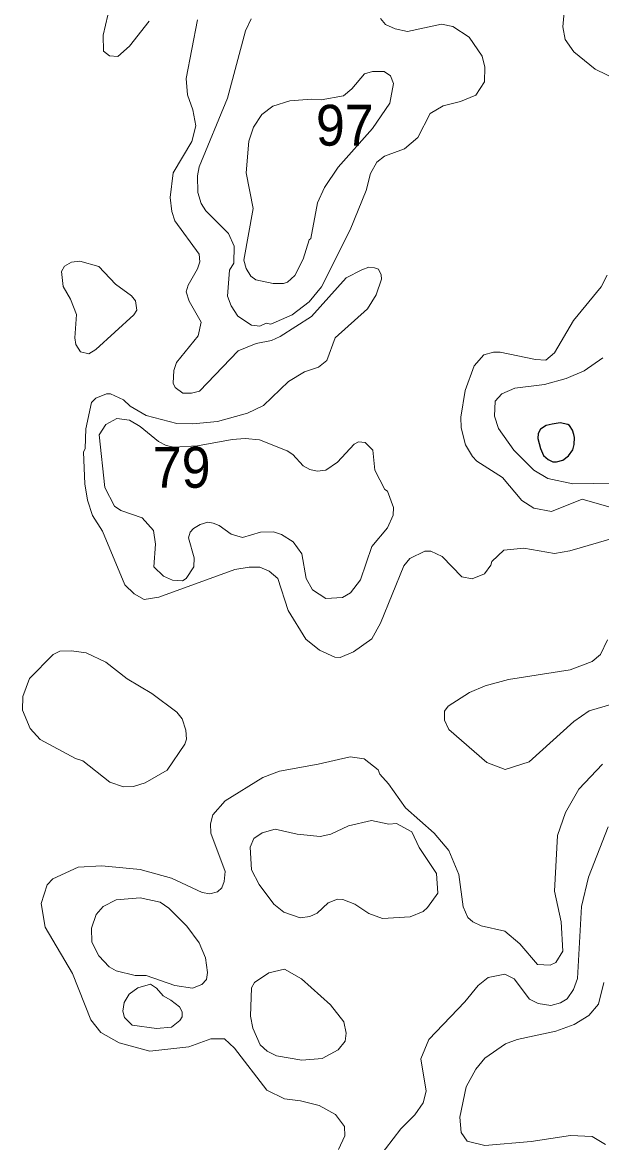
# Model space of a CAD drawing. Extents: x 673.6 to 698.9, y 7012 to 7040.1.
# Drawn here: x 690.121 to 691.254, y 7030.457 to 7032.651 of the extents above; entities that cross this region are included whole.
import ezdxf

# ---------------------------------------------------------------- set-up
doc = ezdxf.new("R2010")
doc.units = 0
doc.header["$LTSCALE"] = 0.032
doc.layers.add('1', color=7, linetype='Continuous', lineweight=25)
doc.layers.add('2', color=7, linetype='Continuous', lineweight=13)
doc.layers.add('21', color=7, linetype='Continuous')

msp = doc.modelspace()

# ---------------------------------------------------------------- linework, layer by layer
at = {"layer": '1'}
msp.add_lwpolyline([(691.158, 7031.8641), (691.1461, 7031.8609), (691.1346, 7031.854), (691.1303, 7031.8457), (691.1296, 7031.836), (691.1346, 7031.8159), (691.1407, 7031.8026), (691.1497, 7031.7943), (691.1591, 7031.7903), (691.1663, 7031.7903), (691.1788, 7031.7932), (691.19, 7031.8015), (691.1979, 7031.8134), (691.2011, 7031.8242), (691.2015, 7031.8375), (691.2004, 7031.8436), (691.1976, 7031.8522), (691.1918, 7031.8609), (691.1882, 7031.863), (691.1734, 7031.8666)], close=True, dxfattribs=at)
at = {"layer": '2'}
for points in [[(690.3694, 7032.6533), (690.3307, 7032.604), (690.3076, 7032.5841), (690.2918, 7032.5851), (690.2797, 7032.5941), (690.2789, 7032.6257), (690.293, 7032.6843)], [(691.1819, 7032.6782), (691.1785, 7032.6419), (691.1832, 7032.6169), (691.2001, 7032.5929), (691.2417, 7032.5591), (691.2873, 7032.5371)], [(690.8177, 7032.1672), (690.8104, 7032.1703), (690.7988, 7032.1714), (690.7853, 7032.1662), (690.7549, 7032.1504), (690.6869, 7032.0746), (690.6255, 7032.0355), (690.6086, 7032.0279), (690.5783, 7032.0219), (690.5433, 7032.0071), (690.4675, 7031.9284), (690.4521, 7031.9243), (690.4353, 7031.9248), (690.4199, 7031.9359), (690.4162, 7031.9438), (690.4177, 7031.9686), (690.4229, 7031.9849), (690.465, 7032.0366), (690.4709, 7032.0638), (690.4474, 7032.1046), (690.4414, 7032.1228), (690.4454, 7032.1359), (690.4639, 7032.1682), (690.4684, 7032.1819), (690.4669, 7032.1967), (690.4197, 7032.2621), (690.4138, 7032.28), (690.4102, 7032.3074), (690.4164, 7032.356), (690.4529, 7032.4174), (690.4602, 7032.4478), (690.4545, 7032.4794), (690.4441, 7032.5085), (690.4415, 7032.5409), (690.4636, 7032.6557)], [(690.5688, 7032.6577), (690.5574, 7032.6339), (690.5225, 7032.502), (690.4671, 7032.368), (690.4637, 7032.3501), (690.4644, 7032.3174), (690.4712, 7032.2963), (690.4801, 7032.2815), (690.5243, 7032.2373), (690.5357, 7032.2126), (690.5349, 7032.1789), (690.5261, 7032.1654), (690.5227, 7032.1144), (690.5294, 7032.0953), (690.5428, 7032.0752), (690.5696, 7032.058), (690.5858, 7032.0558), (690.5982, 7032.0613), (690.6075, 7032.0599), (690.6488, 7032.0777), (690.6825, 7032.1037), (690.7067, 7032.1326), (690.7627, 7032.2447), (690.7938, 7032.3216), (690.802, 7032.3545), (690.8149, 7032.3772), (690.8294, 7032.3885), (690.8689, 7032.403), (690.8946, 7032.4253), (690.9189, 7032.4723), (690.9442, 7032.4874), (690.9781, 7032.4956), (691.0082, 7032.508), (691.0256, 7032.5341), (691.0258, 7032.5632), (691.021, 7032.5842), (690.9954, 7032.6215)], [(690.8317, 7032.6467), (690.8221, 7032.6583)], [(690.9954, 7032.6215), (690.9632, 7032.6424), (690.941, 7032.6472), (690.8749, 7032.6326), (690.8503, 7032.6379), (690.8317, 7032.6467)], [(690.7333, 7032.0327), (690.7961, 7032.09), (690.8132, 7032.1173), (690.8235, 7032.1477), (690.8234, 7032.1563), (690.8177, 7032.1672)], [(691.2655, 7032.1556), (691.2539, 7032.1327), (691.1995, 7032.0666), (691.1623, 7032.0035), (691.1453, 7031.9893), (691.1254, 7031.9903), (691.0561, 7032.0046), (691.0431, 7032.0047), (691.0239, 7031.9996), (691.005, 7031.9781), (690.9873, 7031.9297), (690.9789, 7031.8772), (690.9795, 7031.8565), (690.9882, 7031.8233), (691.0016, 7031.8003), (691.0105, 7031.7916), (691.0605, 7031.7596), (691.0986, 7031.7141), (691.1217, 7031.699), (691.1563, 7031.6926), (691.2163, 7031.7171), (691.2733, 7031.7009)], [(691.2841, 7031.6424), (691.1925, 7031.6154), (691.1625, 7031.6104), (691.1021, 7031.6209), (691.0634, 7031.6169), (691.0397, 7031.5951), (691.0378, 7031.5879), (691.0253, 7031.5706), (691.0011, 7031.5611), (690.9811, 7031.5645), (690.9427, 7031.6044), (690.9201, 7031.6152), (690.9083, 7031.6149), (690.8795, 7031.6005), (690.8675, 7031.5863), (690.8221, 7031.4743), (690.8051, 7031.4433), (690.7692, 7031.4179), (690.7432, 7031.4067), (690.7327, 7031.4072), (690.7027, 7031.4214), (690.676, 7031.4424), (690.6409, 7031.4991), (690.6211, 7031.5614), (690.6038, 7031.5759), (690.5856, 7031.5838), (690.565, 7031.584), (690.5369, 7031.5789), (690.388, 7031.5247), (690.3593, 7031.5201), (690.34, 7031.5314), (690.3213, 7031.549), (690.2782, 7031.654), (690.2585, 7031.6851), (690.2485, 7031.7147), (690.2433, 7031.7467), (690.241, 7031.8088), (690.2442, 7031.8161), (690.245, 7031.8549), (690.2562, 7031.906), (690.2647, 7031.9149), (690.2857, 7031.9232), (690.2934, 7031.9231), (690.3192, 7031.9115), (690.3319, 7031.899), (690.363, 7031.8808), (690.4233, 7031.8651), (690.4545, 7031.8643), (690.5028, 7031.8693), (690.5615, 7031.8852), (690.5926, 7031.9001), (690.6419, 7031.9473), (690.6731, 7031.9661), (690.7003, 7031.9752), (690.7171, 7031.9887), (690.7333, 7032.0327)], [(691.3211, 7031.7492), (691.1979, 7031.7468), (691.149, 7031.7571), (691.1216, 7031.7739), (691.083, 7031.8127), (691.053, 7031.8552), (691.0446, 7031.8795), (691.0463, 7031.9086), (691.0592, 7031.9231), (691.0848, 7031.9341), (691.1426, 7031.9418), (691.1854, 7031.9531), (691.2202, 7031.9681), (691.2571, 7031.9938)], [(691.3081, 7031.3251), (691.2304, 7031.3025), (691.1999, 7031.2816), (691.1129, 7031.2028), (691.0659, 7031.1873), (691.0298, 7031.2011), (690.9553, 7031.2658), (690.9469, 7031.2844), (690.9469, 7031.3018), (690.9543, 7031.3113), (690.996, 7031.3383), (691.0265, 7031.3511), (691.0721, 7031.3639), (691.193, 7031.3825), (691.2357, 7031.3989), (691.2522, 7031.4128), (691.2657, 7031.4414)], [(690.7396, 7030.4435), (690.7519, 7030.4699), (690.7511, 7030.4886), (690.7337, 7030.5117), (690.7019, 7030.5297), (690.6654, 7030.5388), (690.6341, 7030.5427), (690.5995, 7030.5592), (690.5362, 7030.642), (690.5166, 7030.6598), (690.4901, 7030.6603), (690.4465, 7030.6442), (690.3703, 7030.6358), (690.3105, 7030.6524), (690.2744, 7030.6721), (690.2548, 7030.6969), (690.2189, 7030.7882), (690.1656, 7030.8786), (690.158, 7030.925), (690.1694, 7030.9616), (690.181, 7030.9734), (690.2303, 7030.9964), (690.2766, 7030.9989), (690.3515, 7030.9916), (690.413, 7030.9749), (690.4732, 7030.9465), (690.4879, 7030.9439), (690.503, 7030.948), (690.5112, 7030.9554), (690.516, 7030.9678), (690.5178, 7030.9874), (690.4897, 7031.0626), (690.4891, 7031.0811), (690.494, 7031.0989), (690.5178, 7031.1263), (690.5913, 7031.172), (690.624, 7031.1844), (690.7, 7031.1978), (690.7624, 7031.2126), (690.7901, 7031.2082), (690.817, 7031.1871), (690.8204, 7031.1781), (690.8377, 7031.1591), (690.871, 7031.1126), (690.9268, 7031.0625), (690.9556, 7031.0288), (690.9753, 7030.9816), (690.9837, 7030.9188), (690.9925, 7030.8974), (691.0025, 7030.889), (691.0188, 7030.8816)], [(691.1651, 7030.8096), (691.1785, 7030.8317), (691.1752, 7030.8892), (691.1622, 7030.9493), (691.1684, 7031.0583), (691.1839, 7031.1034), (691.2098, 7031.1488), (691.2563, 7031.1976)], [(691.2675, 7031.0749), (691.2289, 7030.9766), (691.2154, 7030.9189), (691.2071, 7030.778), (691.1995, 7030.7564), (691.1872, 7030.7381), (691.1741, 7030.7303), (691.1551, 7030.7255), (691.1301, 7030.7293), (691.1133, 7030.7378), (691.0836, 7030.7777), (691.0648, 7030.7869), (691.0323, 7030.7803), (691.0128, 7030.7642), (690.9868, 7030.7325), (690.9166, 7030.659), (690.9009, 7030.6209), (690.9114, 7030.5572), (690.9054, 7030.5347), (690.8891, 7030.5113), (690.8616, 7030.484), (690.8019, 7030.4052)], [(691.0188, 7030.8816), (691.065, 7030.8707), (691.0947, 7030.846), (691.1289, 7030.8056), (691.1535, 7030.8042), (691.1651, 7030.8096)], [(691.2623, 7030.4532), (691.236, 7030.4688), (691.1937, 7030.4706), (691.1169, 7030.4591), (691.0257, 7030.4509), (690.9913, 7030.4594), (690.9799, 7030.4764), (690.9773, 7030.5067), (690.9893, 7030.566), (691.0084, 7030.6006), (691.0259, 7030.622), (691.0665, 7030.6503), (691.0892, 7030.6589), (691.1651, 7030.675), (691.2011, 7030.688), (691.2297, 7030.7058), (691.2487, 7030.7281), (691.259, 7030.7706)]]:
    msp.add_lwpolyline(points, dxfattribs=at)
for points in [[(690.6706, 7032.187), (690.6823, 7032.2247), (690.6855, 7032.2274), (690.6985, 7032.297), (690.712, 7032.3272), (690.7387, 7032.3669), (690.8061, 7032.4431), (690.84, 7032.4925), (690.8472, 7032.5311), (690.8411, 7032.5457), (690.829, 7032.5545), (690.8061, 7032.5546), (690.7904, 7032.5498), (690.7658, 7032.5206), (690.7496, 7032.5068), (690.7059, 7032.4988), (690.6868, 7032.5003), (690.6444, 7032.4969), (690.611, 7032.4868), (690.5899, 7032.4704), (690.5731, 7032.4456), (690.564, 7032.418), (690.5591, 7032.3558), (690.5727, 7032.2862), (690.5541, 7032.185), (690.5587, 7032.1687), (690.5679, 7032.1534), (690.5777, 7032.1464), (690.6116, 7032.1396), (690.632, 7032.1392), (690.6401, 7032.1421), (690.6541, 7032.155)], [(690.3389, 7032.0782), (690.3451, 7032.0871), (690.3422, 7032.1052), (690.3343, 7032.115), (690.3031, 7032.1381), (690.2705, 7032.1723), (690.2335, 7032.183), (690.2171, 7032.1814), (690.2034, 7032.1731), (690.1974, 7032.163), (690.2006, 7032.1333), (690.2154, 7032.1083), (690.2269, 7032.0787), (690.2237, 7032.0331), (690.2254, 7032.0199), (690.2346, 7032.0055), (690.2513, 7032.0015), (690.265, 7032.0099)], [(690.4559, 7031.6597), (690.4687, 7031.667), (690.484, 7031.6719), (690.4942, 7031.6697), (690.5059, 7031.6653), (690.5295, 7031.6485), (690.552, 7031.6416), (690.5869, 7031.6522), (690.6122, 7031.653), (690.6282, 7031.648), (690.651, 7031.6333), (690.6681, 7031.6098), (690.6764, 7031.5614), (690.6891, 7031.5394), (690.7148, 7031.5225), (690.7478, 7031.5241), (690.7629, 7031.5334), (690.783, 7031.559), (690.8046, 7031.6239), (690.8358, 7031.6605), (690.8464, 7031.6856), (690.8473, 7031.7009), (690.8355, 7031.7325), (690.8306, 7031.7359), (690.811, 7031.7737), (690.8069, 7031.8132), (690.7916, 7031.8281), (690.7787, 7031.8289), (690.7702, 7031.8248), (690.7379, 7031.7897), (690.7146, 7031.7738), (690.6976, 7031.7715), (690.6833, 7031.7747), (690.6708, 7031.782), (690.6501, 7031.8041), (690.6389, 7031.8115), (690.5852, 7031.833), (690.5572, 7031.8355), (690.5319, 7031.8338), (690.4639, 7031.8216), (690.4177, 7031.8185), (690.4025, 7031.8217), (690.3873, 7031.8299), (690.3513, 7031.8591), (690.3306, 7031.8715), (690.3061, 7031.8749), (690.2846, 7031.8634), (690.2715, 7031.843), (690.2826, 7031.7396), (690.3012, 7031.703), (690.3135, 7031.6948), (690.3557, 7031.6802), (690.3779, 7031.6557), (690.3815, 7031.6288), (690.3782, 7031.5841), (690.3974, 7031.5663), (690.415, 7031.5583), (690.4345, 7031.5569), (690.4413, 7031.5617), (690.4563, 7031.5847), (690.457, 7031.6021), (690.4463, 7031.6414), (690.4496, 7031.6521)], [(690.2392, 7031.2047), (690.2252, 7031.2087), (690.1562, 7031.2462), (690.1361, 7031.268), (690.1212, 7031.3039), (690.1218, 7031.3305), (690.1349, 7031.3659), (690.1815, 7031.4128), (690.1947, 7031.419), (690.2175, 7031.4196), (690.2461, 7031.4157), (690.2845, 7031.3974), (690.3261, 7031.365), (690.3746, 7031.3362), (690.4232, 7031.2996), (690.434, 7031.287), (690.4408, 7031.2646), (690.4422, 7031.2472), (690.4389, 7031.2372), (690.4042, 7031.1864), (690.3614, 7031.1615), (690.3386, 7031.1545), (690.3189, 7031.1538), (690.2925, 7031.1626)], [(690.7593, 7031.0771), (690.8045, 7031.0876), (690.838, 7031.0804), (690.8532, 7031.0819), (690.8831, 7031.0656), (690.8972, 7031.0348), (690.9311, 7030.9837), (690.9337, 7030.9454), (690.9141, 7030.917), (690.905, 7030.9095), (690.88, 7030.8992), (690.8256, 7030.8958), (690.7993, 7030.9057), (690.7713, 7030.9239), (690.7479, 7030.9328), (690.7379, 7030.9332), (690.7192, 7030.9264), (690.698, 7030.9058), (690.6835, 7030.8995), (690.6646, 7030.8971), (690.6327, 7030.9079), (690.6128, 7030.9236), (690.5844, 7030.9625), (690.5696, 7030.991), (690.5671, 7031.0355), (690.5739, 7031.0523), (690.5904, 7031.0632), (690.6157, 7031.0704), (690.6586, 7031.0607), (690.7035, 7031.0565), (690.7249, 7031.0611)], [(690.4075, 7030.9162), (690.391, 7030.9274), (690.3518, 7030.9364), (690.3046, 7030.9323), (690.2794, 7030.919), (690.2655, 7030.9033), (690.2565, 7030.877), (690.2573, 7030.8494), (690.2705, 7030.8224), (690.2908, 7030.8013), (690.3048, 7030.7931), (690.3419, 7030.7841), (690.363, 7030.7837), (690.4195, 7030.7647), (690.4537, 7030.759), (690.4725, 7030.7666), (690.4816, 7030.7764), (690.4833, 7030.7902), (690.4792, 7030.8183), (690.4669, 7030.8477), (690.4427, 7030.8808)], [(690.667, 7030.7772), (690.6338, 7030.7966), (690.6033, 7030.7893), (690.5751, 7030.7701), (690.5696, 7030.7599), (690.5675, 7030.7042), (690.5719, 7030.6808), (690.5865, 7030.6483), (690.6001, 7030.6357), (690.6184, 7030.6265), (690.6677, 7030.6185), (690.7078, 7030.6216), (690.7392, 7030.6384), (690.7529, 7030.6552), (690.7544, 7030.671), (690.7504, 7030.6932), (690.7239, 7030.7264)], [(690.3965, 7030.7443), (690.3835, 7030.7592), (690.3715, 7030.767), (690.347, 7030.7597), (690.3301, 7030.7477), (690.32, 7030.7313), (690.3174, 7030.7144), (690.3207, 7030.7015), (690.3358, 7030.6866), (690.3836, 7030.6802), (690.4126, 7030.683), (690.4291, 7030.6957), (690.4335, 7030.703), (690.4339, 7030.7128), (690.4283, 7030.7228), (690.4118, 7030.7359)]]:
    msp.add_lwpolyline(points, close=True, dxfattribs=at)

# ---------------------------------------------------------------- texts
at = {"layer": '21', "width": 0.95}
for s, p in [('97', (690.6955, 7032.4093)), ('79', (690.3762, 7031.7393))]:
    msp.add_text(s, height=0.08, dxfattribs=at).set_placement(p)

doc.saveas('drawing.dxf')
